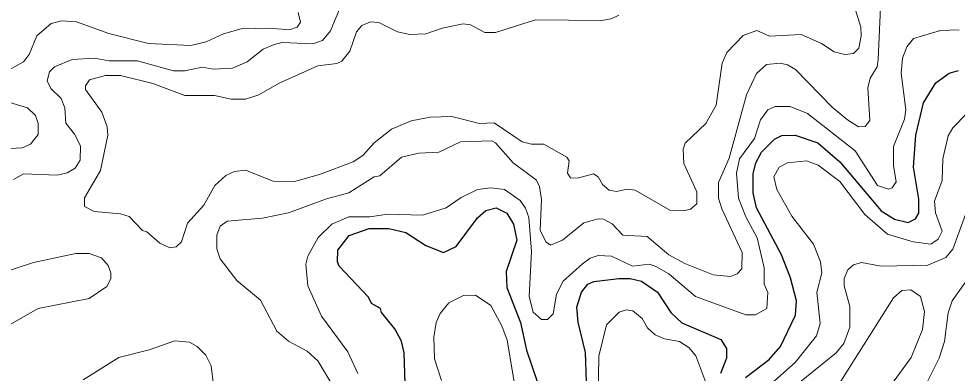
# Model space of a CAD drawing. Extents: x 577 to 602.9, y 7483.8 to 7511.6.
# Drawn here: x 590.216 to 591.855, y 7487.785 to 7488.405 of the extents above; entities that cross this region are included whole.
import ezdxf

# ---------------------------------------------------------------- set-up
doc = ezdxf.new("R2010")
doc.units = 0
doc.header["$LTSCALE"] = 0.032
doc.layers.add('1', color=7, linetype='Continuous', lineweight=25)
doc.layers.add('2', color=7, linetype='Continuous', lineweight=13)

msp = doc.modelspace()

# ---------------------------------------------------------------- linework, layer by layer
at = {"layer": '1'}
for points in [[(591.4852, 7487.7779), (591.5265, 7487.8097), (591.5464, 7487.832), (591.5727, 7487.8869), (591.5742, 7487.9123), (591.5639, 7487.9521), (591.548, 7487.9926), (591.5043, 7488.0745), (591.4987, 7488.1008), (591.4987, 7488.1342), (591.5035, 7488.1532), (591.513, 7488.1715), (591.5361, 7488.1946), (591.5488, 7488.201), (591.5719, 7488.2017), (591.6116, 7488.1882), (591.6498, 7488.1548), (591.7221, 7488.069), (591.7452, 7488.0546), (591.7691, 7488.0491), (591.7818, 7488.0554), (591.7881, 7488.065), (591.7881, 7488.0896), (591.7786, 7488.1453), (591.7826, 7488.2017), (591.7961, 7488.2582), (591.8176, 7488.2932), (591.8406, 7488.3099), (591.8573, 7488.3147)], [(590.8912, 7487.7676), (590.8896, 7487.8209), (590.8848, 7487.8415), (590.8729, 7487.863), (590.8498, 7487.8916), (590.8482, 7487.8988), (590.8323, 7487.9075), (590.8268, 7487.9187), (590.7759, 7487.9727), (590.7727, 7487.9799), (590.7735, 7488.0006), (590.7934, 7488.026), (590.8284, 7488.0387), (590.8626, 7488.0387), (590.892, 7488.0316), (590.927, 7488.0085), (590.958, 7487.9966), (590.9802, 7488.0069), (591.0176, 7488.057), (591.0319, 7488.0697), (591.0502, 7488.0745), (591.0685, 7488.065), (591.0804, 7488.0459), (591.086, 7488.0181), (591.0677, 7487.9632), (591.0685, 7487.9354), (591.0924, 7487.8741), (591.1027, 7487.8256), (591.1218, 7487.7708)], [(591.2093, 7487.7191), (591.2061, 7487.8217), (591.1934, 7487.8749), (591.191, 7487.9012), (591.1989, 7487.9274), (591.2101, 7487.9409), (591.2204, 7487.9457), (591.2641, 7487.9513), (591.284, 7487.9513), (591.3039, 7487.9465), (591.3317, 7487.9274), (591.3548, 7487.8916), (591.3739, 7487.8733), (591.4422, 7487.8447), (591.4518, 7487.8288), (591.4518, 7487.8121), (591.4414, 7487.7851)]]:
    msp.add_lwpolyline(points, dxfattribs=at)
at = {"layer": '2'}
for points in [[(591.6585, 7488.3425), (591.6736, 7488.3441), (591.6832, 7488.3536), (591.6872, 7488.3751), (591.6864, 7488.3902), (591.6768, 7488.422), (591.6768, 7488.4546), (591.6895, 7488.4888), (591.707, 7488.5047), (591.7436, 7488.5174), (591.7699, 7488.5214), (591.8366, 7488.5246), (591.8613, 7488.5182)], [(590.2073, 7488.1238), (590.2248, 7488.1342), (590.2837, 7488.1318), (590.3012, 7488.1357), (590.3147, 7488.1437), (590.3234, 7488.158), (590.3242, 7488.1827), (590.3139, 7488.2033), (590.2988, 7488.2224), (590.2972, 7488.2495), (590.2908, 7488.2654), (590.2725, 7488.2829), (590.2662, 7488.2964), (590.2702, 7488.3123), (590.2789, 7488.321), (590.3099, 7488.3337), (590.3489, 7488.3361), (590.3743, 7488.3314), (590.4236, 7488.3314), (590.4864, 7488.3139), (590.5063, 7488.3139), (590.5365, 7488.3202), (590.5556, 7488.317), (590.5898, 7488.3186), (590.6153, 7488.3298), (590.6431, 7488.352), (590.6622, 7488.36), (590.6765, 7488.3632), (590.7298, 7488.3608), (590.7465, 7488.3671), (590.7608, 7488.3838), (590.7862, 7488.4459)], [(591.7213, 7488.4371), (591.7166, 7488.3337), (591.715, 7488.321), (591.7031, 7488.3011), (591.6991, 7488.2844), (591.7023, 7488.2272), (591.6943, 7488.2169), (591.6824, 7488.2161), (591.6633, 7488.228), (591.6363, 7488.2503), (591.5727, 7488.3163), (591.5583, 7488.3242), (591.5456, 7488.3274), (591.5218, 7488.325), (591.5043, 7488.3091), (591.4868, 7488.2717), (591.4566, 7488.1612), (591.4383, 7488.119), (591.4383, 7488.0912), (591.4438, 7488.0729), (591.4796, 7487.9966), (591.4788, 7487.968), (591.4709, 7487.9592), (591.4589, 7487.9544), (591.4287, 7487.9576), (591.3794, 7487.9775), (591.3516, 7487.9926), (591.3134, 7488.0244), (591.2713, 7488.0268), (591.2522, 7488.0467), (591.2371, 7488.0546), (591.2283, 7488.0554), (591.2029, 7488.0483), (591.1655, 7488.0181), (591.1448, 7488.0093), (591.1369, 7488.0149), (591.1266, 7488.0356), (591.1289, 7488.0888), (591.1258, 7488.1119)], [(591.2641, 7488.4109), (591.2506, 7488.4045), (591.2339, 7488.4021), (591.1186, 7488.4029), (591.0486, 7488.3807), (591.0303, 7488.3807), (591.0049, 7488.3942), (590.9922, 7488.3958), (590.9556, 7488.3886), (590.927, 7488.3783), (590.8991, 7488.3775), (590.8777, 7488.3823), (590.8451, 7488.3982), (590.8308, 7488.3997), (590.8156, 7488.3934), (590.8061, 7488.3823), (590.7942, 7488.3481), (590.7807, 7488.3306), (590.7719, 7488.3266), (590.7385, 7488.3226), (590.6709, 7488.2924), (590.6359, 7488.2717), (590.6121, 7488.2646), (590.5874, 7488.2646), (590.558, 7488.2709), (590.5063, 7488.2709), (590.4507, 7488.2916), (590.3942, 7488.3059), (590.368, 7488.3059), (590.3401, 7488.298), (590.333, 7488.2876), (590.333, 7488.2813), (590.3616, 7488.2415), (590.3711, 7488.2161), (590.3719, 7488.2017), (590.3592, 7488.1397), (590.3314, 7488.092), (590.3314, 7488.0769), (590.3481, 7488.0682), (590.3942, 7488.0642), (590.4093, 7488.0594), (590.4324, 7488.0348), (590.4403, 7488.0324), (590.4626, 7488.0125), (590.4801, 7488.0045), (590.4912, 7488.0061), (590.5008, 7488.0149), (590.5111, 7488.0475), (590.5397, 7488.0793), (590.5588, 7488.1135), (590.5779, 7488.131), (590.593, 7488.1381), (590.6121, 7488.1405), (590.6606, 7488.1214), (590.698, 7488.1206), (590.7417, 7488.1326), (590.8005, 7488.1548), (590.8172, 7488.166), (590.8371, 7488.1882), (590.8673, 7488.2121), (590.9015, 7488.2264), (590.9349, 7488.2328), (590.9723, 7488.2343), (591.0208, 7488.2216), (591.0462, 7488.2232), (591.0955, 7488.1898), (591.1114, 7488.1858), (591.1329, 7488.1858), (591.1735, 7488.1628), (591.1774, 7488.1564), (591.1743, 7488.135), (591.1798, 7488.127), (591.1918, 7488.1262), (591.2196, 7488.1342), (591.2283, 7488.1286), (591.2355, 7488.1151), (591.2474, 7488.1055), (591.2601, 7488.1031), (591.2784, 7488.1071), (591.2927, 7488.1055), (591.3532, 7488.0705), (591.377, 7488.069), (591.389, 7488.0721), (591.4001, 7488.0817), (591.4001, 7488.1024), (591.3778, 7488.1517), (591.3762, 7488.1771), (591.3802, 7488.1874), (591.416, 7488.2216), (591.4343, 7488.2542), (591.4446, 7488.3274), (591.4526, 7488.3457), (591.4812, 7488.3759), (591.5051, 7488.3846), (591.5273, 7488.3743), (591.5822, 7488.3775), (591.618, 7488.3616), (591.6402, 7488.3473), (591.6585, 7488.3425)], [(590.7043, 7488.4156), (590.7083, 7488.399), (590.7027, 7488.3902), (590.6892, 7488.3854), (590.6534, 7488.3886), (590.6049, 7488.387)], [(590.6049, 7488.387), (590.5739, 7488.3783), (590.5437, 7488.3648), (590.5167, 7488.3584), (590.4427, 7488.3616), (590.3735, 7488.3791), (590.3171, 7488.3997), (590.2916, 7488.4013), (590.2733, 7488.3966), (590.2479, 7488.3751), (590.2344, 7488.3425), (590.2248, 7488.3298), (590.1882, 7488.3091)], [(590.8085, 7487.7851), (590.791, 7487.8232), (590.7449, 7487.8853), (590.721, 7487.9385), (590.7178, 7487.9759), (590.721, 7487.9902), (590.7393, 7488.0228), (590.7632, 7488.0459), (590.7926, 7488.0586), (590.8292, 7488.0586), (590.861, 7488.0634), (590.9214, 7488.0618), (590.9628, 7488.0745), (590.989, 7488.0928), (591.0176, 7488.1063), (591.0399, 7488.1095), (591.0645, 7488.1063), (591.0916, 7488.0872), (591.1011, 7488.0737), (591.1067, 7488.0578), (591.1114, 7487.9982), (591.1075, 7487.9195), (591.1146, 7487.8924), (591.1289, 7487.8797), (591.1393, 7487.8797), (591.1496, 7487.8892), (591.1552, 7487.9234), (591.1671, 7487.9465), (591.2005, 7487.9767), (591.214, 7487.9863), (591.2283, 7487.991), (591.2514, 7487.9902), (591.288, 7487.9727), (591.3174, 7487.9759), (591.3285, 7487.9719), (591.3516, 7487.9592), (591.3977, 7487.9195), (591.486, 7487.8877), (591.5027, 7487.8877), (591.5226, 7487.8988), (591.5241, 7487.9266), (591.5178, 7487.9409), (591.5178, 7487.9696), (591.5059, 7488.022), (591.486, 7488.0586), (591.4733, 7488.0912), (591.4693, 7488.135), (591.4748, 7488.1604), (591.5011, 7488.1954), (591.5114, 7488.228), (591.5241, 7488.2455), (591.5369, 7488.2518), (591.5631, 7488.2518), (591.5933, 7488.2391), (591.6768, 7488.1739), (591.7158, 7488.1135), (591.7349, 7488.1071), (591.7412, 7488.1095), (591.7484, 7488.1198), (591.7436, 7488.1485), (591.7436, 7488.1819), (591.7627, 7488.2296), (591.7651, 7488.2455), (591.7571, 7488.3099), (591.7595, 7488.3361), (591.7667, 7488.356), (591.7786, 7488.3703), (591.8255, 7488.3846), (591.8581, 7488.3854)], [(590.189, 7488.2622), (590.232, 7488.2495), (590.2455, 7488.2359), (590.2503, 7488.2216), (590.2503, 7488.2025), (590.2368, 7488.1858), (590.2224, 7488.1795), (590.1684, 7488.1763)], [(591.5305, 7487.7676), (591.5719, 7487.8042), (591.6092, 7487.8511), (591.6156, 7487.8725), (591.61, 7487.9274), (591.6188, 7487.9608), (591.6164, 7487.9799), (591.6037, 7488.0109), (591.5663, 7488.0602), (591.54, 7488.1063), (591.5345, 7488.1286), (591.544, 7488.1453), (591.5583, 7488.1532), (591.5917, 7488.1564), (591.6124, 7488.1493), (591.6498, 7488.1206), (591.6935, 7488.0626), (591.7333, 7488.0284), (591.7778, 7488.0149), (591.8088, 7488.0109), (591.8215, 7488.0197), (591.8287, 7488.034), (591.8168, 7488.0658), (591.8152, 7488.0864), (591.8287, 7488.1222), (591.8295, 7488.1604), (591.839, 7488.2002), (591.847, 7488.2145), (591.8716, 7488.2391)], [(591.1258, 7488.1119), (591.1202, 7488.123), (591.0796, 7488.1532), (591.0486, 7488.1882), (591.0423, 7488.1914), (590.9874, 7488.1898), (590.95, 7488.1715), (590.915, 7488.1699), (590.8848, 7488.1628), (590.8467, 7488.1302), (590.8371, 7488.1286), (590.7926, 7488.1008), (590.7536, 7488.0904), (590.6876, 7488.0658), (590.6423, 7488.0562), (590.5803, 7488.0515), (590.5683, 7488.0427), (590.562, 7488.0268), (590.562, 7488.003), (590.5683, 7487.9855), (590.597, 7487.9473), (590.6383, 7487.9131), (590.6669, 7487.859), (590.6876, 7487.8415), (590.7202, 7487.824), (590.7385, 7487.8073), (590.7663, 7487.7604)], [(591.5154, 7487.7175), (591.6434, 7487.8209), (591.6569, 7487.8376), (591.6673, 7487.8662), (591.6673, 7487.902), (591.6577, 7487.9385), (591.6577, 7487.9513), (591.6641, 7487.9664), (591.6736, 7487.9751), (591.688, 7487.9791), (591.7221, 7487.9727), (591.8033, 7487.9743), (591.8351, 7487.9878), (591.847, 7488.0022), (591.8693, 7488.0626)], [(590.158, 7487.8463), (590.2503, 7487.8988), (590.3393, 7487.9163), (590.3703, 7487.937), (590.3775, 7487.9505), (590.3775, 7487.9608), (590.3727, 7487.9735), (590.3608, 7487.987), (590.3393, 7487.995), (590.3163, 7487.995), (590.2423, 7487.9791), (590.1795, 7487.9584)], [(591.8748, 7487.9521), (591.8462, 7487.9123), (591.839, 7487.8908), (591.8327, 7487.8407), (591.8231, 7487.8121), (591.7818, 7487.7294)], [(591.649, 7487.7668), (591.7436, 7487.9171), (591.7579, 7487.9298), (591.7738, 7487.9314), (591.7905, 7487.9195), (591.7977, 7487.8932), (591.7945, 7487.8622), (591.7746, 7487.8129), (591.7245, 7487.7445)], [(590.9548, 7487.7731), (590.9421, 7487.8105), (590.9413, 7487.8487), (590.9453, 7487.8741), (590.9524, 7487.89), (590.9675, 7487.9083), (590.993, 7487.9211), (591.0136, 7487.9218), (591.0407, 7487.9036), (591.0598, 7487.8686), (591.0693, 7487.8431), (591.0916, 7487.7079)], [(591.2283, 7487.7413), (591.2291, 7487.8153), (591.2427, 7487.8702), (591.2649, 7487.8924), (591.2768, 7487.8964), (591.2888, 7487.8948), (591.3047, 7487.8813), (591.3142, 7487.8646), (591.3277, 7487.8527), (591.3436, 7487.8455), (591.3699, 7487.8407), (591.3866, 7487.8304), (591.3985, 7487.8161), (591.4176, 7487.7644)], [(590.5564, 7487.7644), (590.5524, 7487.7986), (590.5429, 7487.8169), (590.5278, 7487.832), (590.5143, 7487.8399), (590.4888, 7487.8423), (590.4443, 7487.8264), (590.391, 7487.8129), (590.329, 7487.7739)]]:
    msp.add_lwpolyline(points, dxfattribs=at)

doc.saveas('drawing.dxf')
